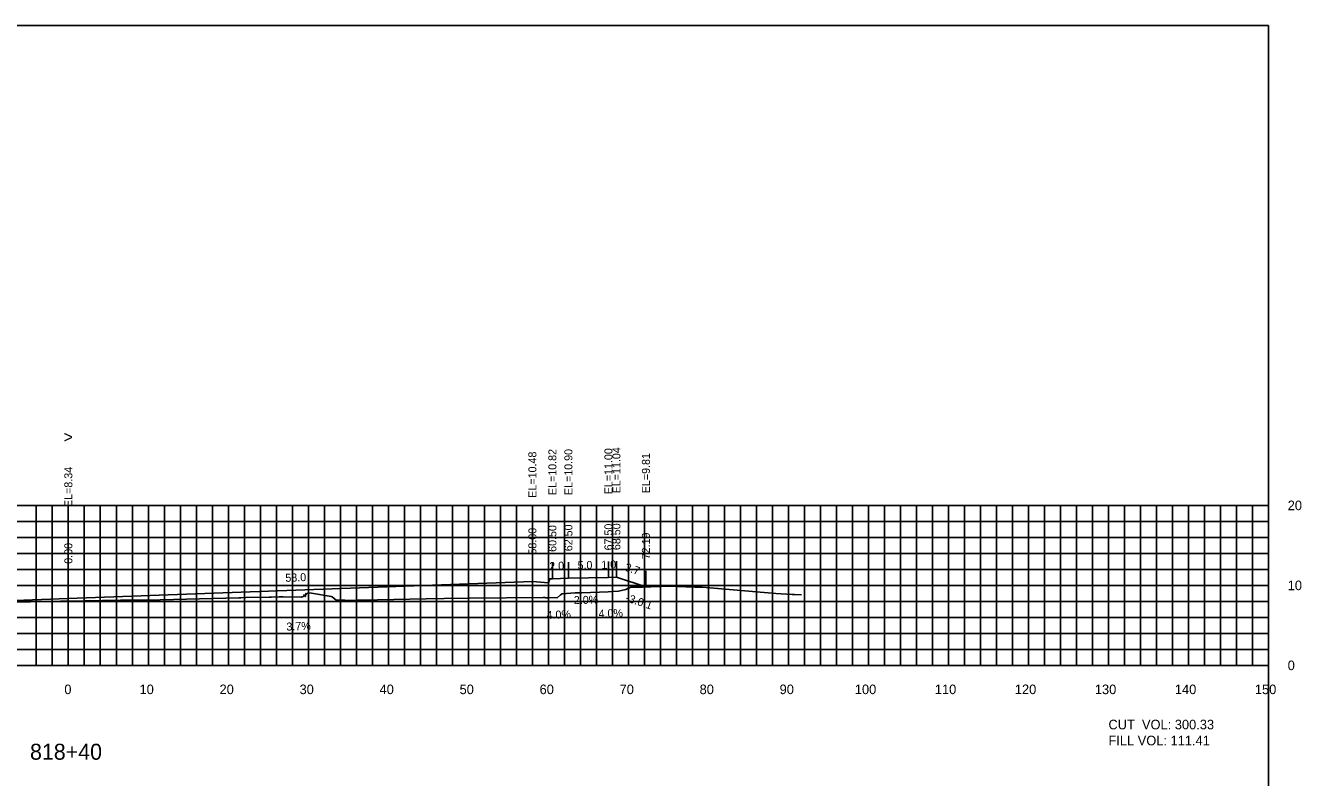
# Model space of a CAD drawing. Extents: x 1797419 to 1809236, y 248759 to 251512.
# Drawn here: x 1805685.6 to 1805845.1, y 250950.9 to 251044.9 of the extents above; entities that cross this region are included whole.
import ezdxf

# ---------------------------------------------------------------- set-up
doc = ezdxf.new("R2010")
doc.units = 0
for name, color, linetype in [('1', 7, 'Continuous'), ('10', 7, 'Continuous'), ('3', 7, 'Continuous'), ('31', 7, 'Continuous'), ('4', 7, 'Continuous'), ('60', 7, 'Continuous'), ('ANNO-TXT', 7, 'Continuous'), ('CL-CNST', 7, 'Continuous'), ('Level 62', 7, 'Continuous'), ('M-ROADS', 7, 'Continuous')]:
    doc.layers.add(name, color=color, linetype=linetype)

msp = doc.modelspace()

# ---------------------------------------------------------------- linework, layer by layer
for p, q in [((1805749, 250975.37), (1805749, 250977.37)), ((1805751.5, 250975.71), (1805751.5, 250977.71)), ((1805753.5, 250975.79), (1805753.5, 250977.79)), ((1805758.5, 250975.89), (1805758.5, 250977.89)), ((1805759.5, 250975.93), (1805759.5, 250977.93)), ((1805763.19, 250974.7), (1805763.19, 250976.7)), ((1805691, 250973.23), (1805691, 250975.23))]:
    msp.add_line(p, q)
msp.add_lwpolyline([(1805541, 250854.89), (1805841, 250854.89), (1805841, 251044.89), (1805541, 251044.89)], close=True)
at = {"layer": '60'}
for p, q in [((1805841, 250964.89), (1805841, 250984.89)), ((1805841.06, 250984.89), (1805841, 250984.89)), ((1805841.06, 250974.89), (1805841, 250974.89)), ((1805541, 250964.89), (1805841, 250964.89)), ((1805691, 250964.83), (1805691, 250964.89)), ((1805701, 250964.83), (1805701, 250964.89)), ((1805711, 250964.83), (1805711, 250964.89)), ((1805721, 250964.83), (1805721, 250964.89)), ((1805731, 250964.83), (1805731, 250964.89)), ((1805741, 250964.83), (1805741, 250964.89)), ((1805751, 250964.83), (1805751, 250964.89)), ((1805761, 250964.83), (1805761, 250964.89)), ((1805771, 250964.83), (1805771, 250964.89)), ((1805781, 250964.83), (1805781, 250964.89)), ((1805791, 250964.83), (1805791, 250964.89)), ((1805801, 250964.83), (1805801, 250964.89)), ((1805811, 250964.83), (1805811, 250964.89)), ((1805821, 250964.83), (1805821, 250964.89)), ((1805831, 250964.83), (1805831, 250964.89)), ((1805841, 250964.83), (1805841, 250964.89)), ((1805841.06, 250964.89), (1805841, 250964.89))]:
    msp.add_line(p, q, dxfattribs=at)
at = {"layer": 'CL-CNST'}
msp.add_lwpolyline([(1805593.94, 250976.71), (1805610.5, 250971.19), (1805611.5, 250971.15), (1805616.5, 250971.05), (1805618.5, 250970.97), (1805618.83, 250970.97), (1805619, 250970.47), (1805621, 250970.64), (1805691, 250973.23), (1805749, 250975.37), (1805751, 250975.21), (1805751.17, 250975.71), (1805751.5, 250975.71), (1805753.5, 250975.79), (1805758.5, 250975.89), (1805759.5, 250975.93), (1805763.19, 250974.7)], dxfattribs=at)
at = {"layer": 'Level 62'}
for p, q in [((1805541, 250984.89), (1805841, 250984.89)), ((1805687, 250964.89), (1805687, 250984.89)), ((1805689, 250964.89), (1805689, 250984.89)), ((1805691, 250964.89), (1805691, 250984.89)), ((1805693, 250964.89), (1805693, 250984.89)), ((1805695, 250964.89), (1805695, 250984.89)), ((1805697, 250964.89), (1805697, 250984.89)), ((1805699, 250964.89), (1805699, 250984.89)), ((1805701, 250964.89), (1805701, 250984.89)), ((1805703, 250964.89), (1805703, 250984.89)), ((1805705, 250964.89), (1805705, 250984.89)), ((1805707, 250964.89), (1805707, 250984.89)), ((1805709, 250964.89), (1805709, 250984.89)), ((1805711, 250964.89), (1805711, 250984.89)), ((1805713, 250964.89), (1805713, 250984.89)), ((1805715, 250964.89), (1805715, 250984.89)), ((1805717, 250964.89), (1805717, 250984.89)), ((1805719, 250964.89), (1805719, 250984.89)), ((1805721, 250964.89), (1805721, 250984.89)), ((1805723, 250964.89), (1805723, 250984.89)), ((1805725, 250964.89), (1805725, 250984.89)), ((1805727, 250964.89), (1805727, 250984.89)), ((1805729, 250964.89), (1805729, 250984.89)), ((1805731, 250964.89), (1805731, 250984.89)), ((1805733, 250964.89), (1805733, 250984.89)), ((1805735, 250964.89), (1805735, 250984.89)), ((1805737, 250964.89), (1805737, 250984.89)), ((1805739, 250964.89), (1805739, 250984.89)), ((1805741, 250964.89), (1805741, 250984.89)), ((1805743, 250964.89), (1805743, 250984.89)), ((1805745, 250964.89), (1805745, 250984.89)), ((1805747, 250964.89), (1805747, 250984.89)), ((1805749, 250964.89), (1805749, 250984.89)), ((1805751, 250964.89), (1805751, 250984.89)), ((1805753, 250964.89), (1805753, 250984.89)), ((1805755, 250964.89), (1805755, 250984.89)), ((1805757, 250964.89), (1805757, 250984.89)), ((1805759, 250964.89), (1805759, 250984.89)), ((1805761, 250964.89), (1805761, 250984.89)), ((1805763, 250964.89), (1805763, 250984.89)), ((1805765, 250964.89), (1805765, 250984.89)), ((1805767, 250964.89), (1805767, 250984.89)), ((1805769, 250964.89), (1805769, 250984.89)), ((1805771, 250964.89), (1805771, 250984.89)), ((1805773, 250964.89), (1805773, 250984.89)), ((1805775, 250964.89), (1805775, 250984.89)), ((1805777, 250964.89), (1805777, 250984.89)), ((1805779, 250964.89), (1805779, 250984.89)), ((1805781, 250964.89), (1805781, 250984.89)), ((1805783, 250964.89), (1805783, 250984.89)), ((1805785, 250964.89), (1805785, 250984.89)), ((1805787, 250964.89), (1805787, 250984.89)), ((1805789, 250964.89), (1805789, 250984.89)), ((1805791, 250964.89), (1805791, 250984.89)), ((1805793, 250964.89), (1805793, 250984.89)), ((1805795, 250964.89), (1805795, 250984.89)), ((1805797, 250964.89), (1805797, 250984.89)), ((1805799, 250964.89), (1805799, 250984.89)), ((1805801, 250964.89), (1805801, 250984.89)), ((1805803, 250964.89), (1805803, 250984.89)), ((1805805, 250964.89), (1805805, 250984.89)), ((1805807, 250964.89), (1805807, 250984.89)), ((1805809, 250964.89), (1805809, 250984.89)), ((1805811, 250964.89), (1805811, 250984.89)), ((1805813, 250964.89), (1805813, 250984.89)), ((1805815, 250964.89), (1805815, 250984.89)), ((1805817, 250964.89), (1805817, 250984.89)), ((1805819, 250964.89), (1805819, 250984.89)), ((1805821, 250964.89), (1805821, 250984.89)), ((1805823, 250964.89), (1805823, 250984.89)), ((1805825, 250964.89), (1805825, 250984.89)), ((1805827, 250964.89), (1805827, 250984.89)), ((1805829, 250964.89), (1805829, 250984.89)), ((1805831, 250964.89), (1805831, 250984.89)), ((1805833, 250964.89), (1805833, 250984.89)), ((1805835, 250964.89), (1805835, 250984.89)), ((1805837, 250964.89), (1805837, 250984.89)), ((1805839, 250964.89), (1805839, 250984.89)), ((1805841, 250964.89), (1805841, 250984.89)), ((1805541, 250982.89), (1805841, 250982.89)), ((1805541, 250980.89), (1805841, 250980.89)), ((1805541, 250978.89), (1805841, 250978.89)), ((1805541, 250976.89), (1805841, 250976.89)), ((1805541, 250974.89), (1805841, 250974.89)), ((1805541, 250972.89), (1805841, 250972.89)), ((1805541, 250970.89), (1805841, 250970.89)), ((1805541, 250968.89), (1805841, 250968.89)), ((1805541, 250966.89), (1805841, 250966.89)), ((1805541, 250964.89), (1805841, 250964.89))]:
    msp.add_line(p, q, dxfattribs=at)
at = {"layer": 'M-ROADS'}
msp.add_lwpolyline([(1805678.79, 250972.66), (1805690.02, 250972.9), (1805690.72, 250972.91), (1805697.52, 250973.02), (1805700.87, 250973.06), (1805712.33, 250973.35), (1805712.54, 250973.35), (1805713.17, 250973.36), (1805716.12, 250973.42), (1805716.19, 250973.42), (1805716.41, 250973.42), (1805717.34, 250973.44), (1805717.84, 250973.45), (1805720.16, 250973.4), (1805720.21, 250973.44), (1805720.21, 250973.44), (1805720.21, 250973.44), (1805720.22, 250973.43), (1805720.27, 250973.44), (1805720.27, 250973.45), (1805720.28, 250973.45), (1805720.28, 250973.45), (1805720.28, 250973.44), (1805720.3, 250973.42), (1805720.31, 250973.44), (1805720.31, 250973.46), (1805720.32, 250973.47), (1805720.33, 250973.49), (1805720.33, 250973.49), (1805720.34, 250973.51), (1805720.34, 250973.52), (1805720.35, 250973.54), (1805720.36, 250973.53), (1805720.38, 250973.53), (1805720.38, 250973.56), (1805720.4, 250973.55), (1805720.43, 250973.52), (1805720.44, 250973.58), (1805720.46, 250973.65), (1805720.47, 250973.72), (1805720.49, 250973.67), (1805720.54, 250973.56), (1805720.55, 250973.54), (1805720.6, 250973.48), (1805720.62, 250973.52), (1805720.62, 250973.52), (1805720.63, 250973.5), (1805720.66, 250973.63), (1805720.66, 250973.65), (1805720.69, 250973.81), (1805720.7, 250973.89), (1805720.71, 250973.84), (1805720.72, 250973.79), (1805720.73, 250973.75), (1805720.74, 250973.8), (1805720.75, 250973.81), (1805720.76, 250973.83), (1805720.77, 250973.85), (1805720.77, 250973.83), (1805720.78, 250973.82), (1805720.79, 250973.82), (1805720.79, 250973.82), (1805720.93, 250973.95), (1805721.4, 250973.91), (1805723.85, 250973.52), (1805723.98, 250973.44), (1805724.49, 250973.05), (1805725.02, 250973.03), (1805725.03, 250973.04), (1805725.04, 250973.04), (1805725.06, 250973.05), (1805725.07, 250973.05), (1805725.1, 250973.04), (1805725.11, 250973.04), (1805725.12, 250973.06), (1805725.14, 250973.05), (1805725.15, 250973.04), (1805725.18, 250973.05), (1805725.23, 250973.05), (1805725.23, 250973.05), (1805725.25, 250973.04), (1805725.28, 250973.05), (1805725.3, 250973.05), (1805725.34, 250973.05), (1805725.4, 250973.04), (1805725.41, 250973.04), (1805725.44, 250973.02), (1805725.5, 250973.02), (1805725.6, 250973), (1805725.61, 250973), (1805725.67, 250972.99), (1805725.72, 250973.01), (1805725.76, 250973.02), (1805725.87, 250973.01), (1805725.96, 250973), (1805726.92, 250973.02), (1805729.65, 250973.08), (1805735.72, 250973.22), (1805737.98, 250973.27), (1805741.12, 250973.29), (1805750.35, 250973.36), (1805750.43, 250973.37), (1805750.47, 250973.37), (1805750.56, 250973.36), (1805750.66, 250973.34), (1805750.73, 250973.34), (1805750.75, 250973.34), (1805750.83, 250973.35), (1805750.91, 250973.35), (1805750.92, 250973.36), (1805750.97, 250973.36), (1805751.03, 250973.36), (1805752.08, 250973.35), (1805752.53, 250973.71), (1805752.74, 250973.85), (1805754.34, 250973.94), (1805754.47, 250973.95), (1805754.78, 250973.95), (1805754.8, 250973.95), (1805755.16, 250973.95), (1805755.17, 250973.95), (1805758.46, 250974.1), (1805759.75, 250974.15), (1805760.69, 250974.37), (1805761.3, 250974.65), (1805762.42, 250974.68), (1805762.59, 250974.68), (1805762.75, 250974.68), (1805765.92, 250974.79), (1805769.3, 250974.67), (1805769.35, 250974.67), (1805770, 250974.67), (1805770.2, 250974.67), (1805770.21, 250974.67), (1805779.43, 250973.89), (1805781.48, 250973.75), (1805781.54, 250973.74), (1805781.74, 250973.75), (1805782.65, 250973.7)], dxfattribs=at)

# ---------------------------------------------------------------- texts
msp.add_text('-3.0:1', height=1, rotation=341.5651).set_placement((1805760.55, 250972.94))
at = {"layer": '1'}
msp.add_text('818+40', height=2, dxfattribs=at).set_placement((1805686.21, 250953.09))
at = {"layer": '10'}
for s, p in [('0', (1805690.5, 250961.29)), ('10', (1805699.9, 250961.29)), ('20', (1805709.9, 250961.29)), ('30', (1805719.9, 250961.29)), ('40', (1805729.9, 250961.29)), ('50', (1805739.9, 250961.29)), ('60', (1805749.9, 250961.29)), ('70', (1805759.9, 250961.29)), ('80', (1805769.9, 250961.29)), ('90', (1805779.9, 250961.29)), ('100', (1805789.3, 250961.29)), ('110', (1805799.3, 250961.29)), ('120', (1805809.3, 250961.29)), ('130', (1805819.3, 250961.29)), ('140', (1805829.3, 250961.29)), ('150', (1805839.3, 250961.29))]:
    msp.add_text(s, height=1.2, dxfattribs=at).set_placement(p)
at = {"layer": '3'}
for s, p in [('EL=10.48', (1805749.5, 250985.85)), ('EL=10.82', (1805752, 250986.18)), ('EL=10.90', (1805754, 250986.18)), ('EL=11.00', (1805759, 250986.28)), ('EL=11.04', (1805760, 250986.4)), ('EL=9.81', (1805763.69, 250986.41)), ('EL=8.34', (1805691.5, 250984.69)), ('58.00', (1805749.5, 250978.74)), ('60.50', (1805752, 250979.08)), ('62.50', (1805754, 250979.16)), ('67.50', (1805759, 250979.26)), ('68.50', (1805760, 250979.3)), ('72.19', (1805763.69, 250978.15)), ('0.00', (1805691.5, 250977.59))]:
    msp.add_text(s, height=1, rotation=90, dxfattribs=at).set_placement(p)
at = {"layer": '31'}
for s, p in [('20', (1805843.4, 250984.29)), ('10', (1805843.4, 250974.29)), ('0', (1805843.4, 250964.29))]:
    msp.add_text(s, height=1.2, dxfattribs=at).set_placement(p)
at = {"layer": '4'}
for s, rotation, p in [('2.0', 2.2906, (1805751.13, 250976.79)), ('5.0', 1.1458, (1805754.65, 250976.91)), ('1.0', 2.2906, (1805757.63, 250976.95)), ('3.7', 341.5651, (1805760.47, 250976.76)), ('58.0', 2.119, (1805718.14, 250975.33)), ('2.0%', 1.1458, (1805754.19, 250972.55)), ('4.0%', 2.2906, (1805750.79, 250970.68)), ('4.0%', 2.2906, (1805757.29, 250970.84)), ('3.7%', 2.119, (1805718.27, 250969.23))]:
    msp.add_text(s, height=1, rotation=rotation, dxfattribs=at).set_placement(p)
at = {"layer": '60'}
msp.add_text('>', height=1.5, dxfattribs=at).set_placement((1805690.39, 250992.7))
at = {"layer": 'ANNO-TXT'}
for s, p in [('CUT  VOL: 300.33', (1805821, 250956.89)), ('FILL VOL: 111.41', (1805821, 250954.89))]:
    msp.add_text(s, height=1.2, dxfattribs=at).set_placement(p)

doc.saveas('drawing.dxf')
